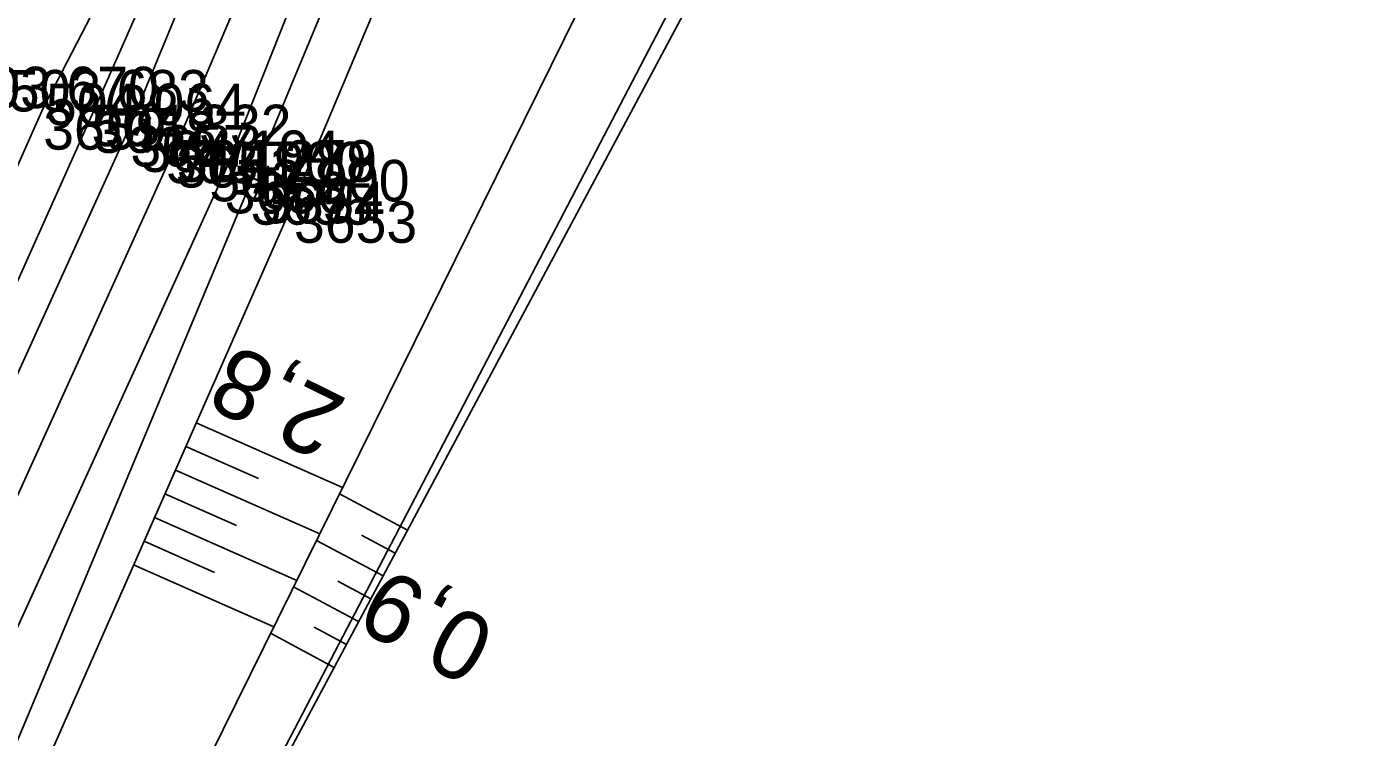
# Model space of a CAD drawing. Extents: x -1234191 to 23050, y -1290331 to -741191.
# Drawn here: x -864782.47 to -864744.01, y -1103878.04 to -1103857.45 of the extents above; entities that cross this region are included whole.
import ezdxf

# ---------------------------------------------------------------- set-up
doc = ezdxf.new("R2010")
doc.units = 0
for name, color, linetype in [('Vrstva 1', 7, 'Continuous'), ('Vrstva 4', 7, 'Continuous'), ('Vrstva 48', 7, 'Continuous'), ('Vrstva 49', 7, 'Continuous'), ('Vrstva 53', 7, 'Continuous'), ('Vrstva 55', 7, 'Continuous'), ('Vrstva 60', 7, 'Continuous'), ('Vrstva 61', 7, 'Continuous'), ('Vrstva 7', 7, 'Continuous')]:
    doc.layers.add(name, color=color, linetype=linetype)

msp = doc.modelspace()

# ---------------------------------------------------------------- linework, layer by layer
at = {"layer": 'Vrstva 1'}
msp.add_lwpolyline([(-864742.93, -1103709.996), (-864743.322, -1103720.931), (-864744.881, -1103740.785), (-864746.479, -1103753.935), (-864747.494, -1103760.828), (-864751.09, -1103780.321), (-864755.8, -1103799.706), (-864761.696, -1103818.907), (-864765.694, -1103830.122), (-864769.495, -1103840.1), (-864772.781, -1103848.299), (-864778.142, -1103860.913), (-864787.322, -1103881.139), (-864796.999, -1103901.691), (-864815.614, -1103941.117), (-864831.342, -1103974.395), (-864846.425, -1104006.262), (-864858.229, -1104031.209), (-864882.501, -1104082.484), (-864901.047, -1104121.559), (-864916.565, -1104154.351)], dxfattribs=at)
at = {"layer": 'Vrstva 4'}
for points in [[(-864760.304, -1103585.507), (-864758.01, -1103589.284), (-864751.444, -1103611.627), (-864747.016, -1103630.542), (-864743.725, -1103651.465), (-864741.864, -1103669.866), (-864740.574, -1103695.824), (-864741.07, -1103721.125), (-864742.528, -1103740.954), (-864744.989, -1103760.616), (-864748.394, -1103780.311), (-864753.72, -1103800.993), (-864758.708, -1103817.793), (-864762.508, -1103827.219), (-864764.879, -1103833.984), (-864767.284, -1103841.096), (-864775.975, -1103861.988)], [(-864779.457, -1103860.305), (-864770.917, -1103839.588), (-864762.979, -1103818.527), (-864757.032, -1103799.344), (-864752.45, -1103780.065), (-864748.927, -1103760.644), (-864746.257, -1103740.695), (-864744.716, -1103720.855), (-864744.47, -1103695.892), (-864745.952, -1103670.077)], [(-864769.319, -1103833.913), (-864772.099, -1103839.321), (-864775.604, -1103848.214), (-864777.648, -1103853.376), (-864780.531, -1103859.909)], [(-864776.725, -1103861.661), (-864768.323, -1103840.531)], [(-864780.531, -1103859.909), (-864789.661, -1103880.267), (-864799.383, -1103900.636), (-864817.744, -1103939.874), (-864818.845, -1103942.244), (-864819.484, -1103943.565), (-864833.373, -1103973.372), (-864848.524, -1104005.032), (-864860.326, -1104029.991), (-864884.544, -1104081.125), (-864903.402, -1104120.668)], [(-864918.06, -1104153.787), (-864902.69, -1104120.731), (-864883.932, -1104081.495), (-864859.693, -1104030.428), (-864847.698, -1104005.571), (-864832.656, -1103973.803), (-864816.78, -1103940.448), (-864798.224, -1103901.125), (-864788.645, -1103880.497), (-864779.457, -1103860.305)], [(-864915.109, -1104155.037), (-864899.785, -1104122.194), (-864881.056, -1104082.879), (-864857.116, -1104031.825), (-864845.153, -1104006.824), (-864830.114, -1103975.069), (-864814.322, -1103941.628), (-864795.537, -1103902.318), (-864785.908, -1103881.806), (-864776.725, -1103861.661)], [(-864775.975, -1103861.988), (-864784.551, -1103882.436), (-864794.963, -1103903.002), (-864813.66, -1103942.732), (-864829.437, -1103975.736), (-864844.367, -1104007.474), (-864856.388, -1104032.192), (-864880.51, -1104083.317), (-864899.037, -1104122.419)]]:
    msp.add_lwpolyline(points, dxfattribs=at)
at = {"layer": 'Vrstva 48'}
for p, q in [((-864777.549, -1103868.924), (-864773.307, -1103870.797)), ((-864777.852, -1103869.61), (-864775.746, -1103870.54)), ((-864778.155, -1103870.296), (-864773.972, -1103872.143)), ((-864778.458, -1103870.982), (-864776.381, -1103871.899)), ((-864771.429, -1103872.037), (-864773.399, -1103870.984)), ((-864778.761, -1103871.668), (-864774.637, -1103873.489)), ((-864771.783, -1103872.699), (-864772.757, -1103872.178)), ((-864779.064, -1103872.354), (-864777.017, -1103873.258)), ((-864772.136, -1103873.36), (-864774.064, -1103872.33)), ((-864779.367, -1103873.04), (-864775.303, -1103874.835)), ((-864772.844, -1103874.683), (-864774.729, -1103873.675)), ((-864772.49, -1103874.022), (-864773.443, -1103873.512)), ((-864773.197, -1103875.344), (-864774.129, -1103874.846)), ((-864773.551, -1103876.006), (-864775.394, -1103875.02))]:
    msp.add_line(p, q, dxfattribs=at)
at = {"layer": 'Vrstva 49'}
for points in [[(-864774.718, -1103862.512), (-864765.968, -1103841.719), (-864763.366, -1103835.022), (-864764.214, -1103832.99)], [(-864763.299, -1103850.554), (-864780.734, -1103885.821), (-864788.619, -1103895.843), (-864793.692, -1103902.383)], [(-864778.522, -1103853.111), (-864781.986, -1103859.815)], [(-864762.486, -1103855.31), (-864778.408, -1103885.091), (-864783.712, -1103894.423), (-864789.14, -1103899.391), (-864787.976, -1103903.851), (-864794.152, -1103923.178), (-864802.725, -1103948.285), (-864810.243, -1103967.815), (-864814.831, -1103964.839), (-864817.045, -1103959.242)], [(-864801.493, -1103900.254), (-864790.857, -1103879.714), (-864781.986, -1103859.815)], [(-864774.718, -1103862.512), (-864783.61, -1103882.649), (-864793.692, -1103902.383)]]:
    msp.add_lwpolyline(points, dxfattribs=at)
at = {"layer": 'Vrstva 53'}
msp.add_lwpolyline([(-864869.74, -1103303.4), (-864855.1, -1103331.53), (-864834.52, -1103376.94), (-864795.6, -1103454.6), (-864803.1, -1103460.5), (-864775.38, -1103525.99), (-864764.18, -1103538.93), (-864727.24, -1103659.36), (-864730.26, -1103758.23), (-864750.67, -1103831.76), (-864786.8, -1103900.96), (-864807.11, -1103958.19)], dxfattribs=at)
at = {"layer": 'Vrstva 55'}
msp.add_lwpolyline([(-864869.74, -1103303.4), (-864855.1, -1103331.53), (-864834.52, -1103376.94), (-864795.6, -1103454.6), (-864803.1, -1103460.5), (-864775.38, -1103525.99), (-864764.18, -1103538.93), (-864727.24, -1103659.36), (-864730.26, -1103758.23), (-864750.67, -1103831.76), (-864786.8, -1103900.96), (-864807.11, -1103958.19)], dxfattribs=at)
at = {"layer": 'Vrstva 60'}
for p, q in [((-864781.986, -1103859.815), (-864781.986, -1103859.815)), ((-864780.531, -1103859.909), (-864780.531, -1103859.909)), ((-864779.457, -1103860.305), (-864779.457, -1103860.305)), ((-864778.142, -1103860.913), (-864778.142, -1103860.913)), ((-864776.725, -1103861.661), (-864776.725, -1103861.661)), ((-864775.975, -1103861.988), (-864775.975, -1103861.988)), ((-864775.664, -1103861.95), (-864775.664, -1103861.95)), ((-864775.655, -1103861.94), (-864775.655, -1103861.94)), ((-864774.718, -1103862.512), (-864774.718, -1103862.512))]:
    msp.add_line(p, q, dxfattribs=at)
at = {"layer": 'Vrstva 7'}
for p, q in [((-864775.204, -1103862.146), (-864776.124, -1103861.754)), ((-864775.195, -1103862.136), (-864776.115, -1103861.744)), ((-864775.468, -1103861.49), (-864775.86, -1103862.41)), ((-864775.459, -1103861.48), (-864775.851, -1103862.4))]:
    msp.add_line(p, q, dxfattribs=at)

# ---------------------------------------------------------------- texts
at = {"layer": 'Vrstva 48'}
for s, rotation, p in [('2,8', 153.6935, (-864773.119, -1103868.264)), ('0,9', 151.8694, (-864768.762, -1103874.825))]:
    msp.add_text(s, height=2, rotation=rotation, dxfattribs=at).set_placement(p)
at = {"layer": 'Vrstva 60'}
for s, p in [('3659', (-864781.986, -1103861.015)), ('3658', (-864780.531, -1103861.109)), ('3657', (-864779.457, -1103861.505)), ('3651', (-864778.142, -1103862.113)), ('3656', (-864776.725, -1103862.861)), ('3655', (-864775.975, -1103863.188)), ('3654', (-864775.655, -1103863.14)), ('9654', (-864775.664, -1103863.15)), ('3653', (-864774.718, -1103863.712))]:
    msp.add_text(s, height=1.2, dxfattribs=at).set_placement(p)
at = {"layer": 'Vrstva 61'}
for s, p in [('503.670', (-864784.437, -1103859.815)), ('503.683', (-864782.983, -1103859.909)), ('504.064', (-864781.908, -1103860.305)), ('504.332', (-864780.59, -1103860.913)), ('504.194', (-864779.176, -1103861.661)), ('503.900', (-864778.426, -1103861.988)), ('504.288', (-864778.118, -1103861.95)), ('504.279', (-864778.109, -1103861.94)), ('503.900', (-864777.169, -1103862.512))]:
    msp.add_text(s, height=1.2, dxfattribs=at).set_placement(p)

doc.saveas('drawing.dxf')
